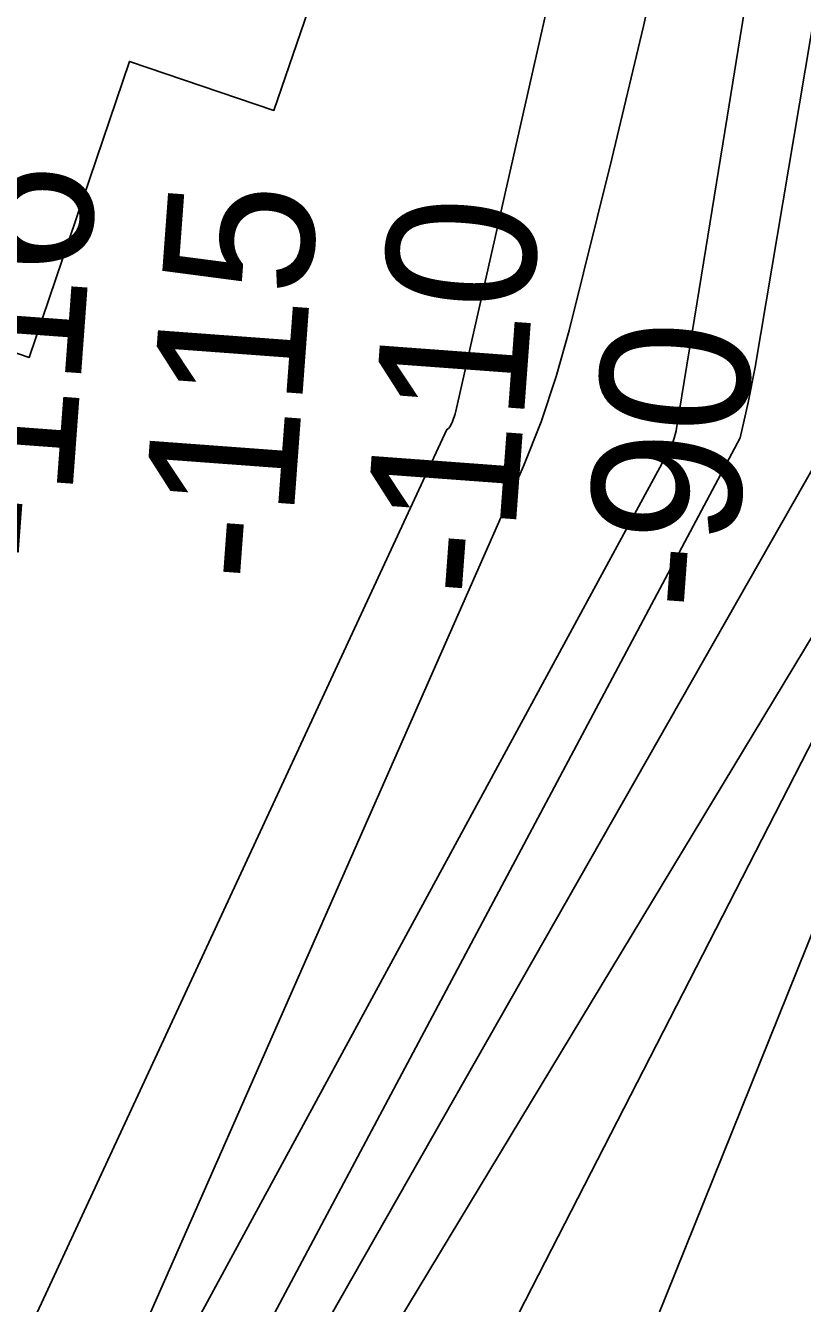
# Model space of a CAD drawing. Extents: x 3392644 to 3430565, y 576657 to 602123.
# Drawn here: x 3403679 to 3404029, y 591506 to 592081 of the extents above; entities that cross this region are included whole.
import ezdxf

# ---------------------------------------------------------------- set-up
doc = ezdxf.new("R2010")
doc.units = 0
for name, color, linetype in [('V-RIVR-RANG', 7, 'Continuous'), ('V-RRAP-RVMT', 7, 'Continuous'), ('V-TOPO-DPTH', 7, 'Continuous'), ('V-TOPO-MAJR', 7, 'Continuous'), ('V-TOPO-MINR', 7, 'Continuous')]:
    doc.layers.add(name, color=color, linetype=linetype)

msp = doc.modelspace()

# ---------------------------------------------------------------- linework, layer by layer
at = {"layer": 'V-RRAP-RVMT'}
msp.add_lwpolyline([(3403845.38, 592175.4), (3403837.34, 592178.15), (3403790.97, 592042.67), (3403725.94, 592064.7), (3403680.86, 591931.59), (3403623.41, 591951.2), (3403579.52, 591820.78), (3403546.15, 591831.09), (3403506.31, 591701.29), (3403552.64, 591686.92), (3403541.59, 591644.77), (3403522.24, 591647.84), (3403508.06, 591558.55), (3403495.86, 591559.54), (3403492.98, 591525.91), (3403476.97, 591528.46), (3403457.31, 591405.01), (3403428.64, 591409.55), (3403406.73, 591271.28)], dxfattribs=at)
at = {"layer": 'V-TOPO-DPTH'}
msp.add_lwpolyline([(3403903.16, 590908.27), (3403893.17, 590980.97), (3403885.08, 591053.89), (3403878.24, 591126.98), (3403869.76, 591232.4), (3403870.08, 591252.42), (3403872.8, 591271.87), (3403879.13, 591290.47), (3404119.17, 591886.24), (3404123.21, 591911.57), (3404126.75, 591936.98), (3404185.89, 592362.57), (3404188.32, 592374.53), (3404195.76, 592407.47), (3404204.16, 592440.14), (3404214, 592472.4), (3404377.13, 592916.05)], dxfattribs=at)
msp.add_lwpolyline([(3403903.16, 590908.27), (3403893.17, 590980.97), (3403885.08, 591053.89), (3403878.24, 591126.98), (3403869.76, 591232.4), (3403870.08, 591252.42), (3403872.8, 591271.87), (3403879.13, 591290.47), (3404119.17, 591886.24), (3404123.21, 591911.57), (3404126.75, 591936.98), (3404185.89, 592362.57), (3404188.32, 592374.53), (3404195.76, 592407.47), (3404204.16, 592440.14), (3404214, 592472.4), (3404377.13, 592916.05)], dxfattribs=at)
at = {"layer": 'V-TOPO-MAJR'}
for points in [[(3404334.97, 592967.83), (3404166.9, 592455.51), (3404166.28, 592453.03), (3404103.42, 591918.28), (3404101.48, 591902.97), (3404099.23, 591887.71), (3403791.59, 591288.44), (3403788.91, 591274.94), (3403787.73, 591261.22), (3403787.57, 591247.36), (3403791.22, 591164.04), (3403794.78, 591108.53), (3403799.83, 591053.19), (3403807.12, 590998.1), (3403815.9, 590943.18), (3403850.99, 590749.03)], [(3403538.29, 590921.69), (3403550.73, 590945.56), (3403562.24, 590969.94), (3403571.84, 590991.92), (3403583.02, 591019.55), (3403593.16, 591047.52), (3403601.76, 591076), (3403609.32, 591104.82), (3403609.63, 591106.16), (3403615.77, 591134.65), (3403621.25, 591163.27), (3403625.74, 591192.05), (3403629.57, 591220.95), (3403633.09, 591249.91), (3403636.85, 591278.83), (3403903.2, 591882.72), (3403911.17, 591902.61), (3403917.86, 591922.95), (3403923.71, 591943.61), (3403942.98, 592020.91), (3403957.19, 592080.59), (3403970.56, 592140.44)]]:
    msp.add_lwpolyline(points, dxfattribs=at)
at = {"layer": 'V-TOPO-MINR'}
for points in [[(3403649.88, 590916.34), (3403654.41, 590973.91), (3403676.02, 591242.51), (3403677.58, 591260.18), (3403679.34, 591277.83), (3403681.39, 591295.45), (3404000.65, 591895.41), (3404004.3, 591911.24), (3404007.41, 591927.21), (3404059.71, 592238.06), (3404066.08, 592276.55), (3404072.34, 592315.06), (3404078.4, 592353.6), (3404084.34, 592392.17), (3404089.05, 592423.26), (3404092.63, 592446.27), (3404096.33, 592469.27), (3404100.21, 592492.23), (3404104.22, 592515.18), (3404108.34, 592538.11), (3404112.5, 592561.03), (3404182.43, 592973.15)], [(3403688.01, 590892.13), (3403686.95, 590957.25), (3403687.83, 591022.45), (3403696.37, 591260.11), (3403696.8, 591268.77), (3403697.4, 591277.41), (3403698.23, 591286.04), (3403699.22, 591294.65), (3404039.77, 591892.94), (3404048.85, 591925.26), (3404056.65, 591957.97), (3404063.13, 591991.05), (3404069.15, 592024.21), (3404074.48, 592057.48), (3404079.36, 592090.84), (3404123.77, 592418.2), (3404126.8, 592439.22), (3404130.06, 592460.21), (3404133.66, 592481.13), (3404231.65, 592934.08)], [(3404377.13, 592916.05), (3404214, 592472.4), (3404204.16, 592440.14), (3404195.76, 592407.47), (3404188.32, 592374.53), (3404185.89, 592362.57), (3404126.75, 591936.98), (3404123.21, 591911.57), (3404119.17, 591886.24), (3403879.13, 591290.47), (3403872.8, 591271.87), (3403870.08, 591252.42), (3403869.76, 591232.4), (3403878.24, 591126.98), (3403885.08, 591053.89), (3403893.17, 590980.97), (3403903.16, 590908.27)], [(3403604.53, 590903.99), (3403617.53, 590965.73), (3403629, 591027.72), (3403638.17, 591090.1), (3403645.8, 591152.73), (3403653.06, 591223.07), (3403656.08, 591250.7), (3403659.33, 591278.3), (3403662.92, 591305.86), (3403666.74, 591333.39), (3403968.49, 591889.26), (3403969.61, 591891.32), (3403971.02, 591895.24), (3403971.88, 591898.48), (3403972.09, 591899.59), (3403981.29, 591956.51), (3403986.07, 591986.08), (3403990.87, 592015.64), (3403995.67, 592045.21), (3404000.48, 592074.77), (3404051.34, 592386.69)], [(3403591.68, 591302.31), (3403868.74, 591899.2), (3403869.48, 591899.64), (3403870.23, 591900.5), (3403871.23, 591902.74), (3403872.44, 591906.16), (3403872.74, 591907.34), (3403960.54, 592295.03)], [(3403764.88, 590827.95), (3403718.15, 591232.93), (3403717.4, 591239.54), (3403716.67, 591246.16), (3403715.98, 591252.78), (3403715.3, 591259.4), (3403714.2, 591270.47), (3403714.05, 591272.66), (3403714.09, 591276.8), (3403714.32, 591278.4), (3403714.59, 591279.01), (3403714.68, 591279.15), (3404079.73, 591883.22), (3404080.78, 591889.07), (3404081.64, 591894.96), (3404082.39, 591900.86), (3404090.45, 591974.01), (3404095.31, 592016.49), (3404100.38, 592058.93), (3404105.78, 592101.34)]]:
    msp.add_lwpolyline(points, dxfattribs=at)

# ---------------------------------------------------------------- texts
at = {"layer": 'V-RIVR-RANG'}
for s, p in [('-116', (3403697.89, 591838.19)), ('-115', (3403797.48, 591829.01)), ('-110', (3403897.25, 591822.19)), ('-90', (3403997.08, 591816.16))]:
    msp.add_text(s, height=67, rotation=85.77839, dxfattribs=at).set_placement(p)

doc.saveas('drawing.dxf')
